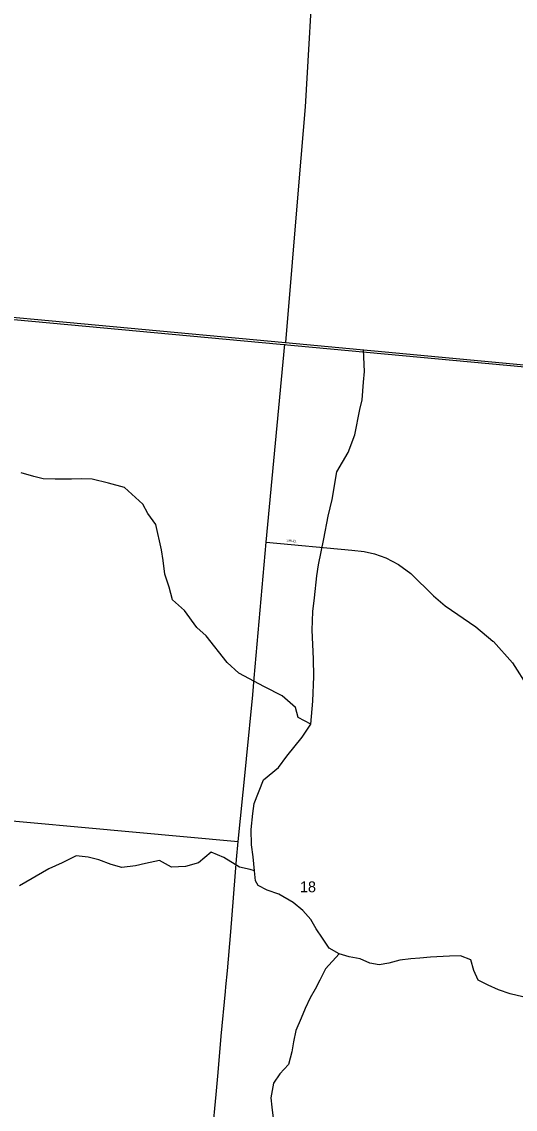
# Model space of a CAD drawing. Extents: x 1312308 to 1684953, y 460642 to 865172.
# Drawn here: x 1518667 to 1521197, y 685704 to 691272 of the extents above; entities that cross this region are included whole.
import ezdxf

# ---------------------------------------------------------------- set-up
doc = ezdxf.new("R2010")
doc.units = 0
for name, color, linetype in [('GM_X_Adjacent_County', 7, 'Continuous'), ('GM_X_City_Street', 7, 'Continuous'), ('GM_X_City_Street_Text', 7, 'Continuous'), ('GM_X_Corporation', 7, 'Continuous'), ('GM_X_County', 7, 'Continuous'), ('GM_X_Minor_River', 7, 'Continuous'), ('GM_X_Section', 7, 'Continuous'), ('GM_X_Section_Text', 7, 'Continuous'), ('GM_X_State_Route', 7, 'Continuous')]:
    doc.layers.add(name, color=color, linetype=linetype)

msp = doc.modelspace()

# ---------------------------------------------------------------- linework, layer by layer
at = {"layer": 'GM_X_Adjacent_County'}
msp.add_lwpolyline([(1503439.7, 691186.4), (1504239.4, 691111.3), (1506688.4, 690884.4), (1509351.6, 690632.2), (1510631.1, 690493.9), (1512342.8, 690308.9), (1512501.7, 690291.8), (1514880.1, 690098.8), (1516660.5, 689935.6), (1517367.6, 689875), (1520019.1, 689629.1), (1522700.3, 689378.9)], dxfattribs=at)
at = {"layer": 'GM_X_City_Street'}
for points in [[(1519920.6, 688606.6), (1520359.2, 688566.1), (1520421.8, 688558.9), (1520476.1, 688546.9), (1520532.7, 688526.4), (1520598.3, 688493.2), (1520661, 688446.3), (1520778.4, 688332.4), (1520837.2, 688281.4), (1520994, 688173.8), (1521082.2, 688101)], [(1521082.2, 688101), (1521084.6, 688099), (1521183, 687990.1), (1521262.4, 687862.8), (1521300.5, 687772.9), (1521324.1, 687690.2), (1521360.9, 687521.6), (1521379, 687439.5), (1521403.9, 687367.4), (1521458.3, 687242.9), (1521511, 687156.5), (1521612.6, 687030.8), (1521691.5, 686955.4), (1521901.2, 686777.8), (1521943.3, 686732), (1521976.5, 686688.7), (1522007.2, 686633.9), (1522027.8, 686572)], [(1509138.2, 687985.5), (1511646.1, 687746.6), (1512573.9, 687657), (1513408.3, 687574.8), (1514509.9, 687467.1), (1515592.3, 687354.5), (1516168.6, 687302.6), (1516384.4, 687285.1), (1516601, 687293.6), (1516844.2, 687325.3), (1516968.3, 687331.3), (1517072.8, 687327), (1517907.3, 687245.7), (1519776.5, 687074.3)]]:
    msp.add_lwpolyline(points, dxfattribs=at)
at = {"layer": 'GM_X_Corporation'}
msp.add_lwpolyline([(1513736, 694255.8), (1514571.1, 694175), (1515022.9, 694127.6), (1514966.7, 693523.7), (1517627.3, 693263.2), (1517562.3, 692533.4), (1519658.5, 692321.4), (1520205.8, 692271.8), (1520202, 692234), (1519687.7, 692280.7), (1520165.4, 691630.3), (1520120.2, 690836.8), (1520088, 690451.7), (1520019.1, 689629.1), (1522700.3, 689378.9)], dxfattribs=at)
at = {"layer": 'GM_X_County'}
msp.add_lwpolyline([(1503439.7, 691186.4), (1504239.4, 691111.3), (1506688.4, 690884.4), (1509351.6, 690632.2), (1510631.1, 690493.9), (1512342.8, 690308.9), (1512501.7, 690291.8), (1514880.1, 690098.8), (1516660.5, 689935.6), (1517367.6, 689875), (1520019.1, 689629.1), (1522700.3, 689378.9)], dxfattribs=at)
at = {"layer": 'GM_X_Minor_River'}
for points in [[(1519860.8, 686924.9), (1519853.7, 686995.9), (1519844.2, 687058.1), (1519842.9, 687136.2), (1519851.7, 687218.3), (1519858.2, 687268.4), (1519905.6, 687390.3), (1519982.5, 687454), (1520025.2, 687511.8), (1520104.5, 687609.5), (1520149.3, 687675.4), (1520158.5, 687793.5), (1520163.7, 687919.7), (1520162.5, 688009.8), (1520155.8, 688156.1), (1520158.8, 688252.3), (1520167.5, 688322.3), (1520180.6, 688434.4), (1520189.1, 688490.5), (1520216.5, 688624.5), (1520237.7, 688740.6), (1520258.6, 688826.6), (1520282, 688966.7), (1520341.2, 689066.5), (1520374.2, 689156.5), (1520399.5, 689286.6), (1520412, 689336.6), (1520418.9, 689426.7), (1520423.4, 689480.8), (1520419.7, 689592.8)], [(1520149.3, 687675.4), (1520083.4, 687709.8), (1520069.8, 687760), (1520002, 687820.5), (1519912.1, 687867.1), (1519780.1, 687936), (1519720.4, 687990.4), (1519613.2, 688127.3), (1519565.3, 688169.6), (1519501.9, 688258.1), (1519440.1, 688312.6), (1519422.6, 688376.8), (1519401.2, 688443), (1519391.8, 688513.2), (1519384.3, 688567.3), (1519355.3, 688697.7), (1519313.7, 688754.1), (1519288, 688802.3), (1519194.4, 688887), (1519112.2, 688909.5), (1519028.1, 688930), (1518971.8, 688932.4), (1518921.6, 688930.7), (1518839.2, 688929.2), (1518776.9, 688931.5), (1518728.8, 688943.8), (1518664.7, 688962.2)], [(1519860.8, 686924.9), (1519837.7, 686931.8), (1519783.7, 686942.9), (1519702.4, 686992.7), (1519638.7, 687020.1), (1519573.3, 686965.2), (1519506.7, 686946.4), (1519434.4, 686943.9), (1519372.8, 686977.2), (1519302.3, 686962.6), (1519249.8, 686949.6), (1519179.4, 686940.9), (1519125.5, 686956.1), (1519061.8, 686981.5), (1519007.8, 686994.6), (1518945.7, 687001.9), (1518874.7, 686965.1), (1518805.8, 686934.4)], [(1518805.8, 686934.4), (1518655, 686847.8)], [(1519866.1, 686872.8), (1519860.8, 686924.9)], [(1521235, 686280), (1521171.2, 686295.3), (1521111.5, 686314.6), (1521057.9, 686339.7), (1521006.3, 686364.8), (1520985.3, 686413.4), (1520968.4, 686467.9), (1520916.7, 686489), (1520860.6, 686488.1), (1520762.3, 686482.1), (1520708.1, 686477.1), (1520662, 686474), (1520605.7, 686467.1), (1520549.3, 686452.2), (1520499, 686443.2), (1520451.2, 686452.1), (1520401.5, 686473.2), (1520345.6, 686484.3), (1520293.8, 686499.4), (1520242.3, 686528.5), (1520209.3, 686579.3), (1520176.3, 686628.2), (1520149.2, 686674.9), (1520108.1, 686721.8), (1520058.8, 686762.9), (1519985.6, 686804.5), (1519925.9, 686825.8), (1519878.3, 686848.8), (1519866.1, 686872.8)], [(1520293.8, 686499.4), (1520224.2, 686422.5), (1520194.9, 686364.9), (1520171.9, 686319.2), (1520145, 686273.6), (1520119.8, 686219.9), (1520098.8, 686170.2), (1520071.4, 686106.5), (1520060.2, 686048.5), (1520051.2, 685998.5), (1520033.8, 685932.7), (1519990.7, 685885.4), (1519957.7, 685837.9), (1519944.1, 685761.9), (1519949.1, 685713.6), (1519956, 685657.3)]]:
    msp.add_lwpolyline(points, dxfattribs=at)
at = {"layer": 'GM_X_Section'}
msp.add_lwpolyline([(1517371.3, 689863.5), (1522684.4, 689371.7), (1522217.1, 684134.8), (1516882.2, 684585.4)], close=True, dxfattribs=at)
at = {"layer": 'GM_X_State_Route'}
for points in [[(1519859.2, 687911.4), (1519920.6, 688606.6), (1520015.2, 689620.3)], [(1519818.8, 687497.3), (1519851.7, 687826), (1519859.2, 687911.4)], [(1519813.6, 687445.6), (1519818.8, 687497.3)], [(1519711.5, 686306.2), (1519713.8, 686330.4), (1519721, 686412.1), (1519738.7, 686612.9), (1519768.6, 686981.9), (1519776.5, 687074.3), (1519813.6, 687445.6)], [(1519673.9, 685891.9), (1519690.1, 686078), (1519711.5, 686306.2)], [(1519644.8, 685581.2), (1519664, 685778.9), (1519673.9, 685891.9)]]:
    msp.add_lwpolyline(points, dxfattribs=at)

# ---------------------------------------------------------------- texts
at = {"layer": 'GM_X_City_Street_Text'}
msp.add_text('SHULL', height=12.5, rotation=354.923, dxfattribs=at).set_placement((1520023.6, 688610.5))
at = {"layer": 'GM_X_Section_Text'}
msp.add_text('18', height=55.25, rotation=0, dxfattribs=at).set_placement((1520093.2, 686815))

doc.saveas('drawing.dxf')
